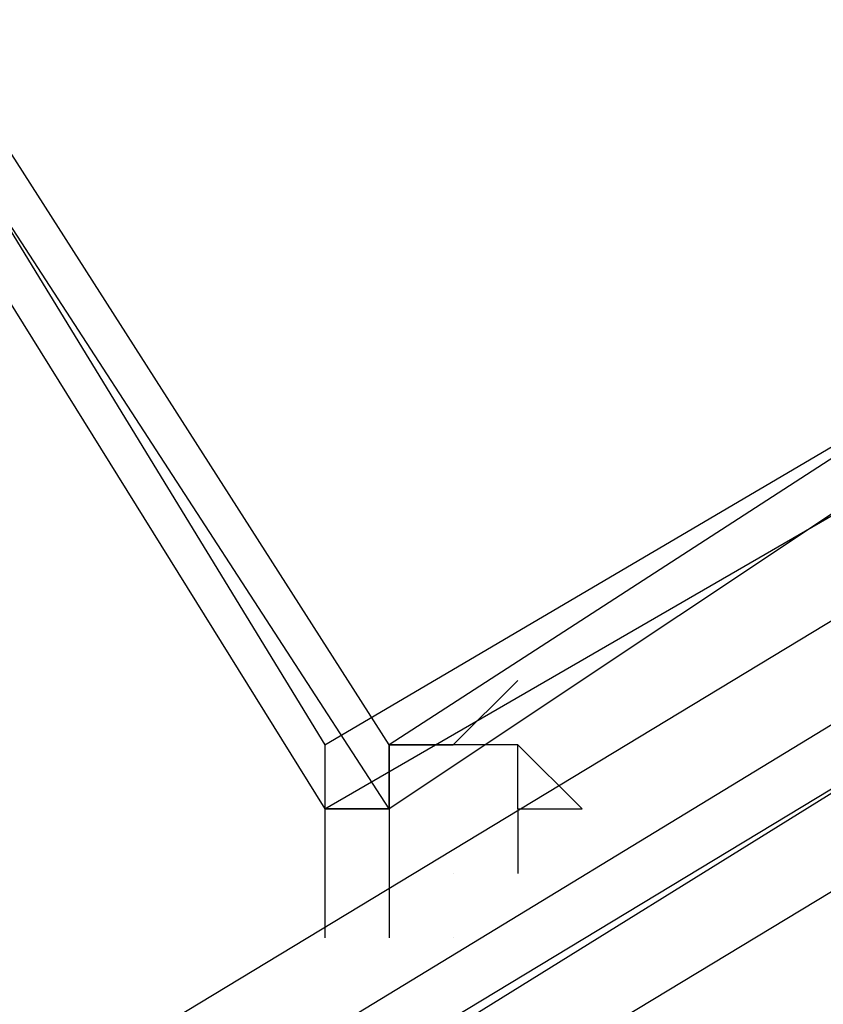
# Model space of a CAD drawing. Header units: feet. Extents: x -79 to 198, y -22 to 181.
# Tile 271 of 656: x 109.803 to 109.97, y 28.737 to 28.941. Entities that reach past the tile are written whole.
import ezdxf

# ---------------------------------------------------------------- set-up
doc = ezdxf.new("R2010")
doc.units = ezdxf.units.FT
doc.layers.add('A-LINEA', color=7, linetype='CONTINUOUS')

msp = doc.modelspace()

# ---------------------------------------------------------------- linework, layer by layer
at = {"layer": 'A-LINEA'}
for p, q in [((109.9067, 28.7778), (109.9067, 28.7644)), ((109.9067, 28.7778), (109.9067, 28.7644)), ((109.88, 28.7644), (109.88, 28.7644)), ((109.88, 28.7644), (109.88, 28.7644)), ((109.9067, 28.7644), (109.9067, 28.7644)), ((109.9067, 28.7644), (109.9067, 28.7644)), ((109.9067, 28.7644), (109.9067, 28.7644)), ((109.9067, 28.7644), (109.9067, 28.7644)), ((109.88, 28.7511), (109.88, 28.7511)), ((109.88, 28.7511), (109.88, 28.7511)), ((109.8933, 28.7511), (109.8933, 28.7511)), ((109.8933, 28.7511), (109.8933, 28.7511))]:
    msp.add_line(p, q, dxfattribs=at)
for points in [[(103.4533, 25.1244), (105.36, 26.1111), (107.24, 27.1511), (109.1067, 28.2444), (110.9333, 29.3778), (112.7467, 30.5511), (114.52, 31.7644), (116.2667, 33.0311), (117.9733, 34.3244), (119.6533, 35.6711), (121.3067, 37.0578)], [(103.4533, 25.1244), (105.36, 26.1111), (107.24, 27.1511), (109.1067, 28.2444), (110.9333, 29.3778), (112.7467, 30.5511), (114.52, 31.7644), (116.2667, 33.0311), (117.9733, 34.3244), (119.6533, 35.6711), (121.3067, 37.0578)], [(109.56, 29.2711), (109.8133, 29.4311), (110.12, 28.9378), (109.88, 28.7778), (109.56, 29.2711)], [(109.56, 29.2711), (109.8133, 29.4311), (110.12, 28.9378), (109.88, 28.7778), (109.56, 29.2711)], [(109.8133, 29.4178), (109.56, 29.2711), (109.8667, 28.7778), (110.12, 28.9244), (109.8133, 29.4178)], [(109.8133, 29.4178), (109.56, 29.2711), (109.8667, 28.7778), (110.12, 28.9244), (109.8133, 29.4178)], [(109.5733, 29.2711), (109.8133, 29.4178), (110.1067, 28.9378), (109.88, 28.7911), (109.5733, 29.2711)], [(109.5733, 29.2711), (109.8133, 29.4178), (110.1067, 28.9378), (109.88, 28.7911), (109.5733, 29.2711)], [(109.8133, 29.4044), (109.5733, 29.2711), (109.8667, 28.7911), (110.0933, 28.9244), (109.8133, 29.4044)], [(109.8133, 29.4044), (109.5733, 29.2711), (109.8667, 28.7911), (110.0933, 28.9244), (109.8133, 29.4044)], [(109.9867, 28.8044), (106.6133, 26.7511), (106.6, 26.7644), (106.6, 26.7778), (109.9733, 28.8178), (109.9867, 28.8178), (109.9867, 28.8044)], [(109.9867, 28.8044), (106.6133, 26.7511), (106.6, 26.7644), (106.6, 26.7778), (109.9733, 28.8178), (109.9867, 28.8178), (109.9867, 28.8044)], [(109.9067, 28.8044), (109.8933, 28.7911), (109.8933, 28.7911), (109.8933, 28.7911), (109.8933, 28.7911), (109.8933, 28.7911), (109.88, 28.7911), (109.88, 28.7911), (109.88, 28.7911), (109.88, 28.7911), (109.88, 28.7911), (109.88, 28.7778), (109.88, 28.7778), (109.88, 28.7778), (109.88, 28.7778), (109.88, 28.7511), (109.88, 28.7511)], [(109.9067, 28.8044), (109.8933, 28.7911), (109.8933, 28.7911), (109.8933, 28.7911), (109.8933, 28.7911), (109.8933, 28.7911), (109.88, 28.7911), (109.88, 28.7911), (109.88, 28.7911), (109.88, 28.7911), (109.88, 28.7911), (109.88, 28.7778), (109.88, 28.7778), (109.88, 28.7778), (109.88, 28.7778), (109.88, 28.7511), (109.88, 28.7511)], [(110, 28.7778), (106.6267, 26.7378), (106.6133, 26.7511), (109.9867, 28.7911), (110, 28.7778)], [(110, 28.7778), (106.6267, 26.7378), (106.6133, 26.7511), (109.9867, 28.7911), (110, 28.7778)], [(109.8667, 28.7911), (109.8667, 28.7911), (109.8667, 28.7778), (109.8667, 28.7778), (109.88, 28.7778), (109.88, 28.7778), (109.8667, 28.7778), (109.8667, 28.7778), (109.8667, 28.7511), (109.8667, 28.7511)], [(109.8667, 28.7911), (109.8667, 28.7911), (109.8667, 28.7778), (109.8667, 28.7778), (109.88, 28.7778), (109.88, 28.7778), (109.8667, 28.7778), (109.8667, 28.7778), (109.8667, 28.7511), (109.8667, 28.7511)], [(109.9067, 28.7778), (109.9067, 28.7778), (109.9067, 28.7778), (109.9067, 28.7911), (109.9067, 28.7911), (109.88, 28.7911), (109.88, 28.7911), (109.88, 28.7911), (109.88, 28.7911), (109.88, 28.7911), (109.88, 28.7911), (109.88, 28.7911)], [(109.88, 28.7911), (109.88, 28.7911), (109.88, 28.7911), (109.8933, 28.7911), (109.8933, 28.7911)], [(109.9067, 28.7778), (109.9067, 28.7778), (109.9067, 28.7778), (109.9067, 28.7911), (109.9067, 28.7911), (109.88, 28.7911), (109.88, 28.7911), (109.88, 28.7911), (109.88, 28.7911), (109.88, 28.7911), (109.88, 28.7911), (109.88, 28.7911)], [(109.88, 28.7911), (109.88, 28.7911), (109.88, 28.7911), (109.8933, 28.7911), (109.8933, 28.7911)], [(109.9067, 28.7778), (109.92, 28.7778), (109.92, 28.7778), (109.9067, 28.7911), (109.9067, 28.7911)], [(109.9067, 28.7778), (109.92, 28.7778), (109.92, 28.7778), (109.9067, 28.7911), (109.9067, 28.7911)], [(109.8933, 28.7644), (109.8933, 28.7644), (109.8933, 28.7644)], [(109.8933, 28.7644), (109.8933, 28.7644), (109.8933, 28.7644)], [(109.8933, 28.7644), (109.8933, 28.7644), (109.8933, 28.7644)], [(109.8933, 28.7644), (109.8933, 28.7644), (109.8933, 28.7644)]]:
    msp.add_lwpolyline(points, dxfattribs=at)
msp.add_lwpolyline([(109.88, 28.7778), (109.88, 28.7778), (109.88, 28.7911), (109.88, 28.7911)], close=True, dxfattribs=at)
msp.add_lwpolyline([(109.88, 28.7778), (109.88, 28.7778), (109.88, 28.7911), (109.88, 28.7911)], close=True, dxfattribs=at)

doc.saveas('drawing.dxf')
